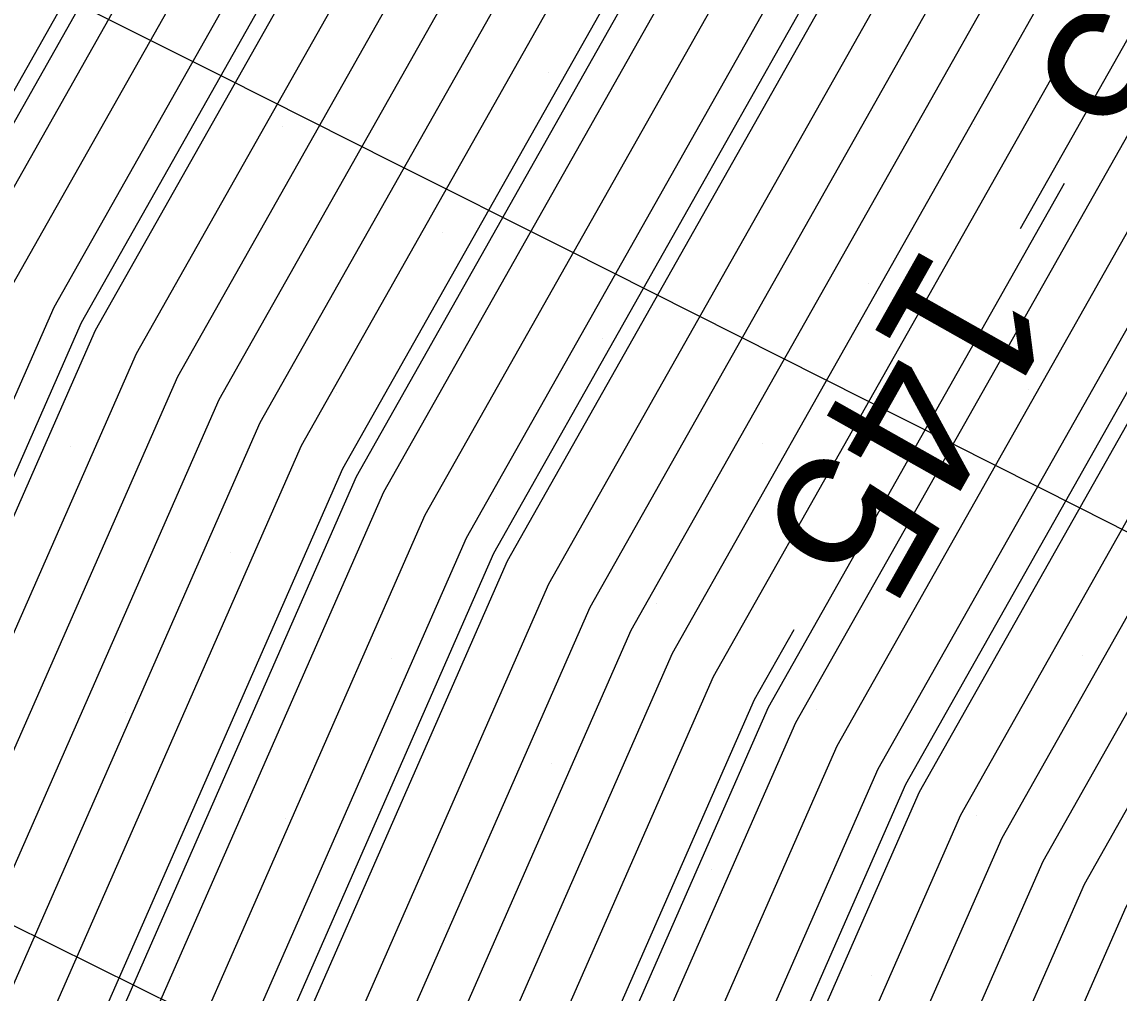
# Model space of a CAD drawing. Extents: x 2354170 to 2357230, y 866100 to 868290.
# Drawn here: x 2355800.25 to 2355814.54, y 867156.68 to 867169.34 of the extents above; entities that cross this region are included whole.
import ezdxf

# ---------------------------------------------------------------- set-up
doc = ezdxf.new("R2010")
doc.units = 0
for name, color, linetype in [('Default', 7, 'Continuous'), ('DTM Contours Major', 7, 'Continuous'), ('DTM Contours Major Text', 7, 'Continuous'), ('DTM Contours Minor', 7, 'Continuous'), ('Scratch_Level_0', 7, 'Continuous'), ('Scratch_Level_4', 7, 'Continuous')]:
    doc.layers.add(name, color=color, linetype=linetype)

msp = doc.modelspace()

# ---------------------------------------------------------------- linework, layer by layer
at = {"layer": 'Default'}
for points in [[(2355900.516, 867217.349), (2355888.804, 867214.308), (2355888.58, 867214.362), (2355888.553, 867214.369), (2355879.127, 867214.557), (2355874.695, 867214.795), (2355870.68, 867215.3), (2355867.398, 867214.758), (2355861.03, 867214.804), (2355857.81, 867214.205), (2355850.87, 867213.806), (2355848.845, 867213.214), (2355840.76, 867211.744), (2355839.891, 867211.532), (2355838.902, 867211.05), (2355838.135, 867210.682), (2355836.668, 867209.68), (2355825.783, 867202.867), (2355823.898, 867201.86), (2355819.568, 867196.851), (2355812.032, 867189.476), (2355805.937, 867177.468), (2355799.587, 867166.22)], [(2355865.314, 867215.776), (2355861.249, 867215.805), (2355857.356, 867215.08), (2355851.084, 867214.72), (2355848.571, 867213.985), (2355841.162, 867212.639), (2355839.845, 867212.317), (2355838.345, 867211.585), (2355837.181, 867211.028), (2355834.957, 867209.508), (2355825.515, 867203.599), (2355823.073, 867202.294), (2355817.463, 867195.804), (2355811.567, 867190.034), (2355804.818, 867176.738), (2355799.05, 867166.52), (2355794.567, 867156.306)], [(2355904.86, 867213.863), (2355900.699, 867213.016), (2355895.115, 867211.566), (2355888.703, 867213.105), (2355887.921, 867213.312), (2355879.19, 867213.486), (2355873.695, 867213.781), (2355870.532, 867214.179), (2355867.946, 867213.752), (2355860.811, 867213.803), (2355858.264, 867213.329), (2355850.656, 867212.892), (2355849.119, 867212.443), (2355840.358, 867210.85), (2355839.938, 867210.748), (2355839.459, 867210.514), (2355839.088, 867210.337), (2355838.379, 867209.852), (2355826.051, 867202.136), (2355824.723, 867201.426), (2355821.673, 867197.897), (2355812.497, 867188.918), (2355807.056, 867178.198), (2355800.124, 867165.919)], [(2355909.953, 867213.315), (2355901.174, 867208.946), (2355900.861, 867208.951), (2355900.765, 867208.982), (2355888.826, 867211.849), (2355887.29, 867212.254), (2355879.253, 867212.414), (2355872.696, 867212.766), (2355870.384, 867213.057), (2355868.494, 867212.745), (2355860.592, 867212.802), (2355858.717, 867212.453), (2355850.442, 867211.978), (2355849.392, 867211.671), (2355840.27, 867210.013), (2355839.981, 867209.957), (2355839.395, 867209.588), (2355826.319, 867201.404), (2355825.548, 867200.992), (2355823.777, 867198.944), (2355812.962, 867188.359), (2355808.175, 867178.928), (2355800.661, 867165.619), (2355788.116, 867137.035)], [(2355908.104, 867206.23), (2355900.74, 867206.348), (2355898.475, 867207.078), (2355889.071, 867209.336), (2355886.027, 867210.139), (2355879.379, 867210.271), (2355870.696, 867210.737), (2355870.087, 867210.814), (2355869.59, 867210.732), (2355860.154, 867210.8), (2355859.625, 867210.702), (2355850.013, 867210.15), (2355849.94, 867210.128), (2355849.305, 867210.013), (2355839.981, 867208.219), (2355827.504, 867200.369), (2355826.87, 867200.005), (2355825.618, 867198.719), (2355813.892, 867187.243), (2355810.413, 867180.388), (2355801.735, 867165.017), (2355789.965, 867138.2)], [(2355909.526, 867204.905), (2355900.68, 867205.047), (2355897.33, 867206.125), (2355889.194, 867208.079), (2355885.396, 867209.081), (2355879.442, 867209.2), (2355870.304, 867209.69), (2355869.982, 867209.72), (2355869.723, 867209.754), (2355859.981, 867209.819), (2355859.794, 867209.826), (2355849.981, 867209.307), (2355849.066, 867209.098), (2355839.981, 867207.349), (2355828.826, 867200.331), (2355827.162, 867199.378), (2355823.88, 867196.004), (2355814.357, 867186.685), (2355811.532, 867181.118), (2355802.272, 867164.717), (2355790.89, 867138.782)], [(2355851.992, 867208.583), (2355849.981, 867208.477), (2355847.989, 867208.021), (2355839.981, 867206.48), (2355830.148, 867200.293), (2355827.454, 867198.75), (2355822.141, 867193.289), (2355814.822, 867186.127), (2355812.651, 867181.848), (2355802.809, 867164.416), (2355791.814, 867139.365), (2355790.471, 867136.647)], [(2355907.873, 867202.327), (2355900.559, 867202.444), (2355895.041, 867204.221), (2355889.439, 867205.566), (2355884.133, 867206.966), (2355879.568, 867207.057), (2355872.562, 867207.433), (2355869.982, 867207.671), (2355867.914, 867207.946), (2355859.981, 867207.998), (2355858.041, 867208.072), (2355849.981, 867207.646), (2355846.912, 867206.944), (2355839.981, 867205.61), (2355831.47, 867200.256), (2355827.746, 867198.123), (2355820.403, 867190.575), (2355815.287, 867185.569), (2355813.77, 867182.578), (2355803.347, 867164.116), (2355792.739, 867139.947)], [(2355907.047, 867201.038), (2355900.498, 867201.143), (2355893.896, 867203.269), (2355889.562, 867204.31), (2355883.501, 867205.908), (2355879.631, 867205.986), (2355873.69, 867206.304), (2355869.982, 867206.646), (2355867.01, 867207.042), (2355859.981, 867207.088), (2355857.164, 867207.196), (2355849.981, 867206.816), (2355845.836, 867205.868), (2355839.981, 867204.741), (2355832.792, 867200.218), (2355828.039, 867197.496), (2355818.664, 867187.86), (2355815.753, 867185.01), (2355814.889, 867183.308), (2355803.884, 867163.815), (2355793.663, 867140.529)], [(2355905.395, 867198.459), (2355900.378, 867198.54), (2355891.607, 867201.364), (2355889.808, 867201.796), (2355882.239, 867203.793), (2355879.757, 867203.843), (2355875.947, 867204.047), (2355869.982, 867204.597), (2355865.202, 867205.233), (2355859.981, 867205.268), (2355855.41, 867205.442), (2355849.981, 867205.155), (2355843.683, 867203.714), (2355839.981, 867203.002), (2355835.436, 867200.142), (2355828.623, 867196.241), (2355817.168, 867184.466), (2355816.662, 867184.009), (2355816.413, 867183.504), (2355804.958, 867163.214), (2355795.512, 867141.694)], [(2355904.569, 867197.17), (2355900.317, 867197.238), (2355890.462, 867200.412), (2355889.93, 867200.54), (2355881.607, 867202.736), (2355879.819, 867202.771), (2355877.076, 867202.919), (2355869.982, 867203.572), (2355864.298, 867204.329), (2355859.981, 867204.358), (2355854.534, 867204.565), (2355849.981, 867204.325), (2355842.606, 867202.638), (2355839.981, 867202.132), (2355836.758, 867200.105), (2355828.915, 867195.614), (2355818.348, 867184.751), (2355817.097, 867183.619), (2355816.48, 867182.371), (2355805.495, 867162.913), (2355796.437, 867142.276)], [(2355903.743, 867195.881), (2355900.257, 867195.937), (2355891.113, 867198.882), (2355889.982, 867199.203), (2355887.288, 867200.013), (2355880.976, 867201.678), (2355879.882, 867201.7), (2355878.205, 867201.79), (2355869.982, 867202.547), (2355863.393, 867203.425), (2355859.981, 867203.447), (2355853.657, 867203.689), (2355849.981, 867203.494), (2355841.529, 867201.561), (2355839.981, 867201.263), (2355838.08, 867200.067), (2355829.207, 867194.986), (2355819.527, 867185.036), (2355817.532, 867183.23), (2355816.547, 867181.238), (2355806.032, 867162.613), (2355797.361, 867142.858)], [(2355839.13, 867203.336), (2355834.114, 867200.18), (2355828.331, 867196.868), (2355816.926, 867185.145), (2355816.218, 867184.452), (2355816.008, 867184.038), (2355804.421, 867163.515), (2355794.588, 867141.111), (2355791.508, 867134.878), (2355787.389, 867126.403), (2355786.193, 867123.64), (2355786.09, 867121.464)], [(2355902.09, 867193.303), (2355900.136, 867193.334), (2355895.009, 867194.985), (2355889.982, 867196.415), (2355880.83, 867199.165), (2355879.982, 867199.465), (2355875.248, 867200.013), (2355869.982, 867200.498), (2355861.585, 867201.616), (2355859.981, 867201.627), (2355851.904, 867201.935), (2355849.981, 867201.834), (2355842.022, 867200.013), (2355840.397, 867199.597), (2355839.531, 867199.308), (2355829.792, 867193.731), (2355821.887, 867185.606), (2355818.401, 867182.452), (2355816.681, 867178.972), (2355807.106, 867162.012), (2355799.211, 867144.023)], [(2355907.606, 867190.013), (2355901.264, 867192.014), (2355900.076, 867192.033), (2355896.958, 867193.037), (2355889.982, 867195.02), (2355882.823, 867197.171), (2355879.982, 867198.176), (2355870.749, 867199.245), (2355869.982, 867199.447), (2355865.93, 867200.013), (2355860.681, 867200.712), (2355859.981, 867200.717), (2355851.027, 867201.059), (2355849.981, 867201.003), (2355845.652, 867200.013), (2355841.137, 867198.857), (2355838.729, 867198.055), (2355830.084, 867193.104), (2355823.067, 867185.891), (2355818.836, 867182.062), (2355816.748, 867177.839), (2355807.643, 867161.711), (2355800.135, 867144.605)], [(2355909.982, 867185.953), (2355901.079, 867188.916), (2355899.982, 867189.319), (2355897.786, 867190.013), (2355889.982, 867192.232), (2355886.81, 867193.185), (2355879.982, 867195.599), (2355873.664, 867196.33), (2355869.982, 867197.299), (2355861.513, 867198.482), (2355859.981, 867198.787), (2355850.823, 867199.171), (2355849.981, 867199.263), (2355842.617, 867197.377), (2355837.127, 867195.548), (2355830.668, 867191.849), (2355825.426, 867186.461), (2355819.705, 867181.284), (2355816.882, 867175.573), (2355808.717, 867161.11), (2355801.984, 867145.769), (2355795.687, 867133.026)], [(2355796.209, 867132.794), (2355802.909, 867146.352), (2355809.254, 867160.809), (2355816.95, 867174.44), (2355820.14, 867180.895), (2355826.606, 867186.746), (2355830.961, 867191.222), (2355836.326, 867194.294), (2355843.356, 867196.638), (2355849.981, 867198.333), (2355851.867, 867198.128), (2355859.981, 867197.788), (2355862.761, 867197.233), (2355869.982, 867196.225), (2355875.121, 867194.873), (2355879.982, 867194.31), (2355888.803, 867191.191), (2355889.982, 867190.837), (2355892.882, 867190.013), (2355899.982, 867187.77), (2355903.529, 867186.465)], [(2355813.257, 867166.648), (2355817.017, 867173.307), (2355820.575, 867180.505), (2355827.786, 867187.031), (2355831.253, 867190.595), (2355835.524, 867193.04), (2355844.096, 867195.898), (2355849.981, 867197.404), (2355852.91, 867197.085), (2355859.981, 867196.788), (2355864.009, 867195.985), (2355869.982, 867195.151), (2355876.579, 867193.416), (2355879.982, 867193.022), (2355888.492, 867190.013), (2355889.569, 867189.6), (2355889.982, 867189.437), (2355890.907, 867189.087), (2355898.127, 867186.806)], [(2355797.254, 867132.331), (2355804.758, 867147.516), (2355810.328, 867160.208), (2355817.084, 867172.174), (2355821.01, 867180.116), (2355828.965, 867187.316), (2355831.545, 867189.967), (2355834.723, 867191.787), (2355844.836, 867195.158), (2355849.981, 867196.475), (2355853.953, 867196.041), (2355859.981, 867195.789), (2355865.258, 867194.736), (2355869.982, 867194.077), (2355878.036, 867191.958), (2355879.982, 867191.733), (2355884.847, 867190.013), (2355888.559, 867188.59), (2355889.982, 867188.028), (2355893.172, 867186.822), (2355899.982, 867184.671), (2355908.43, 867181.565)], [(2355797.776, 867132.1), (2355805.682, 867148.099), (2355810.865, 867159.907), (2355817.151, 867171.041), (2355821.444, 867179.727), (2355830.145, 867187.601), (2355831.837, 867189.34), (2355833.922, 867190.533), (2355845.576, 867194.418), (2355849.981, 867195.546), (2355854.996, 867194.998), (2355859.981, 867194.789), (2355866.506, 867193.488), (2355869.982, 867193.003), (2355879.493, 867190.501), (2355879.982, 867190.444), (2355881.202, 867190.013), (2355887.549, 867187.58), (2355889.982, 867186.618), (2355895.438, 867184.557), (2355899.982, 867183.121), (2355908.437, 867180.013)], [(2355798.299, 867131.868), (2355806.607, 867148.681), (2355811.402, 867159.607), (2355817.218, 867169.908), (2355821.879, 867179.338), (2355831.325, 867187.886), (2355832.129, 867188.712), (2355833.12, 867189.28), (2355846.316, 867193.678), (2355849.981, 867194.617), (2355856.039, 867193.955), (2355859.981, 867193.79), (2355867.755, 867192.24), (2355869.982, 867191.929), (2355877.266, 867190.013), (2355879.982, 867189.084), (2355886.539, 867186.57), (2355889.982, 867185.209), (2355897.703, 867182.292), (2355899.982, 867181.572), (2355904.223, 867180.013)], [(2355802.285, 867138.646), (2355807.531, 867149.263), (2355811.939, 867159.306), (2355817.285, 867168.775), (2355822.314, 867178.948), (2355832.354, 867188.034), (2355832.38, 867188.048), (2355832.418, 867188.084), (2355832.801, 867188.187), (2355847.056, 867192.938), (2355849.981, 867193.687), (2355857.082, 867192.912), (2355859.981, 867192.791), (2355869.003, 867190.991), (2355869.982, 867190.855), (2355872.564, 867190.175)], [(2355799.344, 867131.405), (2355808.456, 867149.845), (2355812.476, 867159.006), (2355817.352, 867167.642), (2355822.749, 867178.559), (2355831.93, 867186.868), (2355832.227, 867187.032), (2355832.671, 867187.44), (2355837.146, 867188.649), (2355847.795, 867192.199), (2355849.981, 867192.758), (2355858.125, 867191.869), (2355859.981, 867191.791), (2355868.898, 867190.013), (2355869.982, 867189.742), (2355870.441, 867189.554), (2355879.982, 867186.289), (2355884.519, 867184.55), (2355889.982, 867182.39), (2355896.275, 867180.013), (2355899.982, 867178.394), (2355902.801, 867177.193)], [(2355829.943, 867192.031), (2355824.246, 867186.176), (2355819.271, 867181.673), (2355816.815, 867176.706), (2355808.18, 867161.41), (2355801.06, 867145.187), (2355795.164, 867133.257), (2355791.027, 867124.744), (2355790.493, 867124.27), (2355790.299, 867122.067), (2355789.732, 867111.148), (2355791.434, 867106.869), (2355792.192, 867103.904)], [(2355799.866, 867131.173), (2355809.381, 867150.428), (2355813.014, 867158.705), (2355817.419, 867166.509), (2355823.183, 867178.17), (2355831.506, 867185.701), (2355832.073, 867186.015), (2355832.924, 867186.797), (2355841.49, 867189.11), (2355848.535, 867191.459), (2355849.981, 867191.829), (2355859.168, 867190.826), (2355859.981, 867190.792), (2355863.887, 867190.013), (2355869.982, 867188.491), (2355872.564, 867187.43), (2355879.982, 867184.892), (2355883.509, 867183.54), (2355889.982, 867180.981), (2355892.545, 867180.013), (2355899.982, 867176.765), (2355905.638, 867174.356)], [(2355808.42, 867147.195), (2355810.305, 867151.01), (2355813.551, 867158.404), (2355817.487, 867165.376), (2355823.618, 867177.781), (2355831.081, 867184.534), (2355831.92, 867184.998), (2355833.178, 867186.154), (2355845.835, 867189.572), (2355849.275, 867190.719), (2355849.981, 867190.9), (2355858.104, 867190.013), (2355859.981, 867189.771), (2355860.349, 867189.645), (2355869.982, 867187.24), (2355874.688, 867185.306), (2355879.982, 867183.495), (2355882.499, 867182.53), (2355884.237, 867181.843)], [(2355799.312, 867127.421), (2355800.911, 867130.71), (2355811.23, 867151.592), (2355814.088, 867158.104), (2355817.554, 867164.243), (2355824.053, 867177.391), (2355830.657, 867183.367), (2355831.767, 867183.982), (2355833.431, 867185.51), (2355849.93, 867189.967), (2355849.981, 867189.97), (2355850.039, 867189.955), (2355859.981, 867188.674), (2355862.017, 867187.977), (2355869.982, 867185.989), (2355876.812, 867183.182), (2355879.982, 867182.098), (2355881.489, 867181.52), (2355885.302, 867180.013), (2355889.982, 867178.135), (2355893.779, 867176.216), (2355899.982, 867173.506), (2355908.188, 867170.013)], [(2355904.361, 867170.013), (2355899.982, 867171.877), (2355896.671, 867173.323), (2355889.982, 867176.704), (2355881.737, 867180.013), (2355880.479, 867180.51), (2355879.982, 867180.701), (2355878.936, 867181.058), (2355869.982, 867184.737), (2355863.685, 867186.31), (2355859.981, 867187.577), (2355851.298, 867188.696), (2355849.981, 867189.028), (2355848.804, 867188.951), (2355833.684, 867184.867), (2355831.613, 867182.965), (2355830.232, 867182.201), (2355824.488, 867177.002), (2355817.621, 867163.11), (2355814.625, 867157.803), (2355812.154, 867152.174), (2355801.433, 867130.479), (2355800.065, 867127.664)], [(2355817.908, 867182.723), (2355816.614, 867180.105), (2355806.569, 867162.312), (2355798.286, 867143.44), (2355793.597, 867133.952), (2355788.767, 867124.014), (2355788.562, 867123.832), (2355788.488, 867122.985), (2355787.838, 867110.493), (2355788.27, 867109.408), (2355790.671, 867100.012), (2355791.59, 867098.403), (2355795.188, 867091.199)], [(2355806.674, 867175.018), (2355801.198, 867165.318), (2355789.041, 867137.618), (2355788.373, 867136.268), (2355787.481, 867134.432), (2355782.912, 867123.87), (2355782.59, 867117.075), (2355781.635, 867109.959), (2355782.73, 867105.738), (2355782.361, 867100.269), (2355782.883, 867097.477), (2355786.018, 867090.659), (2355786.831, 867089.166), (2355787.487, 867087.794), (2355790.961, 867082.701)], [(2355818.752, 867076.277), (2355813.099, 867080.011), (2355811.202, 867081.233), (2355809.981, 867082.14), (2355805.775, 867085.805), (2355802.109, 867090.012), (2355799.981, 867092.519), (2355795.702, 867100.012), (2355794.598, 867104.33), (2355791.625, 867111.804), (2355792.111, 867121.15), (2355792.424, 867124.709), (2355793.287, 867125.474), (2355796.732, 867132.563), (2355803.833, 867146.934), (2355809.791, 867160.509), (2355810.307, 867161.423)]]:
    msp.add_lwpolyline(points, dxfattribs=at)
at = {"layer": 'DTM Contours Major'}
for points in [[(2355812.271, 867186.014), (2355808.921, 867179.415), (2355801.019, 867165.418), (2355788.732, 867137.424), (2355788.199, 867136.345), (2355787.487, 867134.878), (2355782.73, 867123.883), (2355782.419, 867117.327), (2355781.428, 867109.948), (2355782.467, 867105.946), (2355782.084, 867100.279), (2355782.626, 867097.385), (2355784.452, 867093.412)], [(2355813.566, 867080.103), (2355811.44, 867081.471), (2355809.981, 867082.556), (2355805.997, 867086.027), (2355802.525, 867090.012), (2355799.981, 867093.008), (2355795.981, 867100.012), (2355794.95, 867104.048), (2355791.835, 867111.877), (2355792.312, 867121.048), (2355792.638, 867124.758), (2355793.538, 867125.555), (2355796.906, 867132.485), (2355804.141, 867147.128), (2355809.97, 867160.408), (2355813.828, 867167.241)]]:
    msp.add_lwpolyline(points, dxfattribs=at)
at = {"layer": 'DTM Contours Minor'}
for points in [[(2355911.313, 867203.131), (2355909.928, 867203.228), (2355908.7, 867203.616), (2355900.619, 867203.745), (2355896.186, 867205.173), (2355889.317, 867206.823), (2355884.764, 867208.024), (2355879.505, 867208.129), (2355871.433, 867208.562), (2355869.982, 867208.695), (2355868.819, 867208.85), (2355859.981, 867208.908), (2355858.917, 867208.949), (2355849.981, 867208.477), (2355847.989, 867208.021), (2355839.981, 867206.48), (2355830.148, 867200.293), (2355827.454, 867198.75), (2355822.141, 867193.289), (2355814.822, 867186.127), (2355812.651, 867181.848), (2355802.809, 867164.416), (2355791.814, 867139.365)], [(2355905.946, 867199.319), (2355900.418, 867199.407), (2355892.37, 867201.999), (2355889.726, 867202.634), (2355882.66, 867204.498), (2355879.715, 867204.557), (2355875.195, 867204.8), (2355869.982, 867205.28), (2355865.805, 867205.836), (2355859.981, 867205.874), (2355855.995, 867206.027), (2355849.981, 867205.709), (2355844.4, 867204.432), (2355839.981, 867203.582), (2355834.555, 867200.168), (2355828.428, 867196.659), (2355816.381, 867184.276), (2355816.372, 867184.268), (2355816.368, 867184.259), (2355804.6, 867163.414), (2355795.422, 867142.505)], [(2355903.192, 867195.022), (2355900.217, 867195.069), (2355892.412, 867197.583), (2355889.982, 867198.274), (2355884.194, 867200.013), (2355880.555, 867200.973), (2355879.924, 867200.986), (2355878.957, 867201.038), (2355869.982, 867201.864), (2355862.791, 867202.822), (2355859.981, 867202.841), (2355853.073, 867203.104), (2355849.981, 867202.941), (2355840.811, 867200.843), (2355839.981, 867200.683), (2355838.962, 867200.042), (2355829.402, 867194.568), (2355820.314, 867185.226), (2355817.821, 867182.971), (2355816.592, 867180.483), (2355806.39, 867162.412), (2355797.978, 867143.246)], [(2355858.127, 867199.864), (2355854.577, 867200.013), (2355850.15, 867200.182), (2355849.981, 867200.173), (2355849.282, 867200.013), (2355841.877, 867198.117), (2355837.928, 867196.801), (2355830.376, 867192.477), (2355824.246, 867186.176), (2355819.271, 867181.673), (2355816.815, 867176.706), (2355808.18, 867161.41), (2355801.06, 867145.187), (2355795.164, 867133.257)], [(2355821.717, 867200.262), (2355818.165, 867196.153), (2355811.722, 867189.848), (2355805.191, 867176.981), (2355799.229, 867166.42)], [(2355798.647, 867131.714), (2355807.223, 867149.069), (2355811.76, 867159.406), (2355817.263, 867169.153), (2355822.169, 867179.078), (2355832.111, 867188.076), (2355832.324, 867188.294), (2355832.586, 867188.444), (2355842.607, 867191.784)], [(2355800.446, 867131.058), (2355810.305, 867151.01), (2355813.551, 867158.404), (2355817.487, 867165.376), (2355823.618, 867177.781), (2355831.081, 867184.534), (2355831.92, 867184.998), (2355833.178, 867186.154), (2355845.835, 867189.572), (2355849.275, 867190.719), (2355849.981, 867190.9), (2355858.104, 867190.013), (2355859.981, 867189.771), (2355860.349, 867189.645), (2355869.982, 867187.24), (2355874.688, 867185.306), (2355879.982, 867183.495), (2355882.499, 867182.53), (2355888.867, 867180.013), (2355889.982, 867179.565), (2355890.886, 867179.108), (2355899.982, 867175.135), (2355908.475, 867171.519)]]:
    msp.add_lwpolyline(points, dxfattribs=at)
at = {"layer": 'Scratch_Level_0'}
for p, q in [((2355807.107, 867168.685), (2355807.107, 867168.685)), ((2355812.657, 867168.011), (2355812.657, 867168.011)), ((2355803.643, 867167.979), (2355803.643, 867167.979)), ((2355809.192, 867167.305), (2355809.192, 867167.305)), ((2355805.728, 867166.6), (2355805.728, 867166.6)), ((2355802.263, 867165.894), (2355802.263, 867165.894)), ((2355811.277, 867165.926), (2355811.277, 867165.926)), ((2355807.813, 867165.22), (2355807.813, 867165.22)), ((2355804.348, 867164.515), (2355804.348, 867164.515)), ((2355813.362, 867164.546), (2355813.362, 867164.546)), ((2355809.898, 867163.841), (2355809.898, 867163.841)), ((2355800.884, 867163.809), (2355800.884, 867163.809)), ((2355806.433, 867163.135), (2355806.433, 867163.135)), ((2355802.969, 867162.43), (2355802.969, 867162.43)), ((2355811.983, 867162.461), (2355811.983, 867162.461)), ((2355808.518, 867161.756), (2355808.518, 867161.756)), ((2355805.054, 867161.05), (2355805.054, 867161.05)), ((2355814.068, 867161.082), (2355814.068, 867161.082)), ((2355801.59, 867160.345), (2355801.59, 867160.345)), ((2355810.603, 867160.376), (2355810.603, 867160.376)), ((2355807.139, 867159.671), (2355807.139, 867159.671)), ((2355812.688, 867158.997), (2355812.688, 867158.997)), ((2355803.674, 867158.965), (2355803.674, 867158.965)), ((2355809.224, 867158.291), (2355809.224, 867158.291)), ((2355805.759, 867157.586), (2355805.759, 867157.586)), ((2355802.295, 867156.88), (2355802.295, 867156.88)), ((2355811.309, 867156.912), (2355811.309, 867156.912))]:
    msp.add_line(p, q, dxfattribs=at)
at = {"layer": 'Scratch_Level_4'}
for points in [[(2355798.395, 867170.872), (2355800.629, 867169.751), (2355802.864, 867168.63), (2355805.097, 867167.507), (2355807.331, 867166.384), (2355809.563, 867165.259), (2355811.795, 867164.133), (2355814.027, 867163.006), (2355816.257, 867161.878), (2355818.488, 867160.749), (2355820.717, 867159.618), (2355822.947, 867158.487), (2355825.175, 867157.354), (2355827.403, 867156.22), (2355829.328, 867155.24)], [(2355800.076, 867157.596), (2355802.315, 867156.483), (2355804.553, 867155.37), (2355806.79, 867154.254), (2355809.026, 867153.137), (2355811.261, 867152.017), (2355813.496, 867150.897), (2355815.731, 867149.777), (2355817.966, 867148.657), (2355820.201, 867147.538), (2355822.438, 867146.423), (2355824.224, 867145.534)]]:
    msp.add_lwpolyline(points, dxfattribs=at)

# ---------------------------------------------------------------- texts
at = {"layer": 'Default'}
msp.add_text('145', height=2, rotation=240.5527, dxfattribs=at).set_placement((2355812.03, 867166.508))
at = {"layer": 'DTM Contours Major Text'}
msp.add_text('145', height=2, rotation=240.5527, dxfattribs=at).set_placement((2355815.55, 867172.327))

doc.saveas('drawing.dxf')
